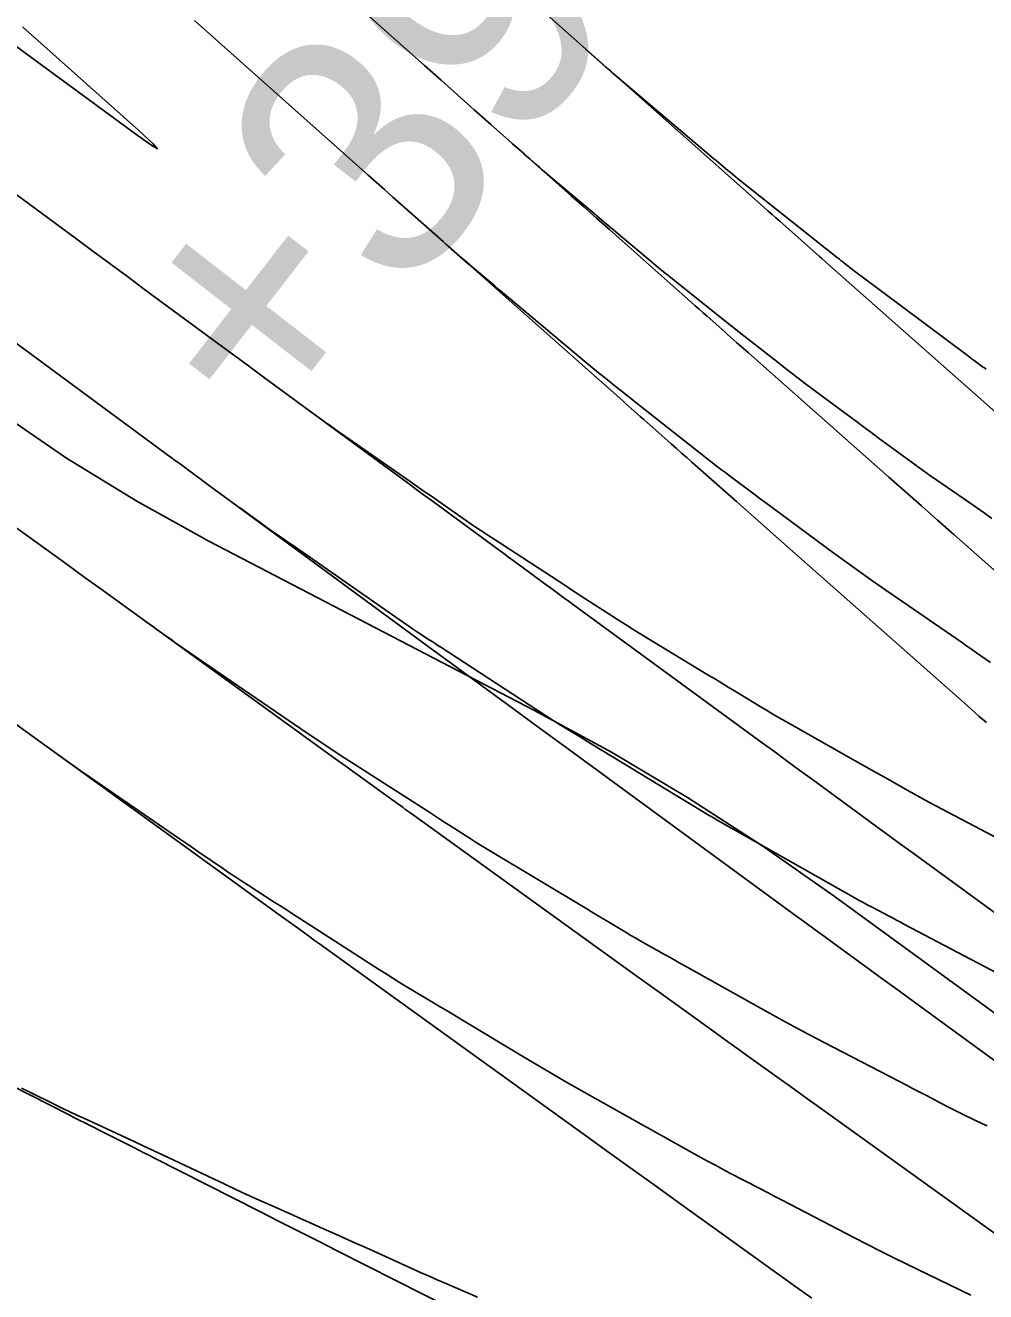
# Model space of a CAD drawing. Extents: x 1005228 to 1008882, y 1883389 to 1885754.
# Drawn here: x 1007556.7 to 1007580.8, y 1884990.81 to 1885022.59 of the extents above; entities that cross this region are included whole.
import ezdxf

# ---------------------------------------------------------------- set-up
doc = ezdxf.new("R2010")
doc.units = 0
for name, color, linetype in [('ATDIMS', 7, 'Continuous'), ('S_BASELINE', 7, 'Continuous'), ('S_BRIDGE', 7, 'Continuous'), ('TSOBSTACLE', 7, 'Continuous')]:
    doc.layers.add(name, color=color, linetype=linetype)

msp = doc.modelspace()

# ---------------------------------------------------------------- linework, layer by layer
at = {"layer": 'ATDIMS'}
for points in [[(1007581.635, 1885008.36), (1007580, 1885009.806), (1007579.591, 1885010.167), (1007579.182, 1885010.529), (1007578.773, 1885010.89), (1007578.365, 1885011.252), (1007575.143, 1885014.1), (1007574.994, 1885014.232), (1007574.845, 1885014.364), (1007574.546, 1885014.628), (1007574.471, 1885014.695), (1007574.397, 1885014.761), (1007574.322, 1885014.827), (1007574.247, 1885014.893), (1007573.805, 1885015.285), (1007573.706, 1885015.373), (1007573.607, 1885015.46), (1007573.509, 1885015.547), (1007573.41, 1885015.635), (1007571.676, 1885017.174), (1007571.354, 1885017.46), (1007571.032, 1885017.745), (1007570.71, 1885018.031), (1007570.388, 1885018.316), (1007568.379, 1885020.099), (1007567.962, 1885020.469), (1007567.545, 1885020.839), (1007567.129, 1885021.209), (1007566.713, 1885021.579), (1007565.048, 1885023.062)], [(1007568.925, 1885019.611), (1007569.195, 1885019.374), (1007569.235, 1885019.338), (1007569.275, 1885019.303), (1007569.315, 1885019.268), (1007569.356, 1885019.233), (1007569.517, 1885019.093), (1007569.557, 1885019.058), (1007569.598, 1885019.023), (1007569.638, 1885018.988), (1007569.679, 1885018.954), (1007570.919, 1885017.903), (1007571.098, 1885017.752), (1007571.276, 1885017.601), (1007571.456, 1885017.45), (1007571.635, 1885017.3), (1007572.352, 1885016.699), (1007572.532, 1885016.549), (1007572.713, 1885016.401), (1007572.894, 1885016.254), (1007573.077, 1885016.107), (1007574.117, 1885015.28), (1007574.296, 1885015.138), (1007574.475, 1885014.996), (1007574.655, 1885014.855), (1007574.834, 1885014.713), (1007575.553, 1885014.149), (1007575.733, 1885014.008), (1007575.914, 1885013.868), (1007576.095, 1885013.73), (1007576.278, 1885013.593), (1007577.369, 1885012.78), (1007577.551, 1885012.644), (1007577.734, 1885012.508), (1007577.917, 1885012.373), (1007578.1, 1885012.238), (1007578.832, 1885011.698), (1007579.016, 1885011.564), (1007579.2, 1885011.431), (1007579.386, 1885011.299), (1007579.573, 1885011.169), (1007580.37, 1885010.619), (1007580.565, 1885010.484), (1007580.76, 1885010.349), (1007580.955, 1885010.214)], [(1007553.457, 1885016.831), (1007560.241, 1885011.828), (1007560.354, 1885011.745), (1007560.467, 1885011.662), (1007560.579, 1885011.579), (1007560.692, 1885011.496), (1007561.256, 1885011.082), (1007561.481, 1885010.916), (1007561.594, 1885010.833), (1007566.934, 1885006.909), (1007567.057, 1885006.819), (1007567.241, 1885006.683), (1007567.302, 1885006.638), (1007568.176, 1885005.997), (1007568.332, 1885005.883), (1007568.488, 1885005.768), (1007568.644, 1885005.654), (1007568.8, 1885005.54), (1007569.591, 1885004.961), (1007569.775, 1885004.826), (1007569.959, 1885004.692), (1007570.143, 1885004.557), (1007570.326, 1885004.422), (1007576.057, 1885000.227), (1007576.288, 1885000.058), (1007576.519, 1884999.889), (1007576.75, 1884999.721), (1007576.981, 1884999.552), (1007577.905, 1884998.878), (1007578.136, 1884998.71), (1007578.367, 1884998.542), (1007578.598, 1884998.373), (1007578.829, 1884998.205), (1007583.997, 1884994.436)], [(1007581.436, 1884998.62), (1007578.763, 1885000.026), (1007578.661, 1885000.079), (1007578.558, 1885000.133), (1007578.456, 1885000.187), (1007578.354, 1885000.24), (1007577.945, 1885000.455), (1007577.843, 1885000.509), (1007577.742, 1885000.564), (1007577.641, 1885000.619), (1007577.54, 1885000.676), (1007574.817, 1885002.217), (1007574.724, 1885002.269), (1007574.631, 1885002.322), (1007574.539, 1885002.374), (1007574.446, 1885002.426), (1007574.075, 1885002.636), (1007573.982, 1885002.689), (1007573.89, 1885002.742), (1007573.798, 1885002.796), (1007573.707, 1885002.851), (1007570.937, 1885004.535), (1007570.854, 1885004.586), (1007570.771, 1885004.636), (1007570.687, 1885004.687), (1007570.604, 1885004.737), (1007570.271, 1885004.939), (1007570.188, 1885004.99), (1007570.106, 1885005.041), (1007570.024, 1885005.093), (1007569.942, 1885005.146), (1007567.127, 1885006.979), (1007567.053, 1885007.027), (1007566.98, 1885007.075), (1007566.906, 1885007.123), (1007566.833, 1885007.17), (1007566.539, 1885007.362), (1007566.465, 1885007.41), (1007566.392, 1885007.458), (1007566.32, 1885007.508), (1007566.247, 1885007.557), (1007563.39, 1885009.547), (1007563.326, 1885009.591), (1007563.262, 1885009.636), (1007563.198, 1885009.68), (1007563.135, 1885009.725), (1007562.879, 1885009.902), (1007562.815, 1885009.946), (1007562.752, 1885009.991), (1007562.689, 1885010.036), (1007562.626, 1885010.082), (1007562.093, 1885010.468), (1007562.04, 1885010.506), (1007561.961, 1885010.563)]]:
    msp.add_lwpolyline(points, dxfattribs=at)
at = {"layer": 'S_BRIDGE'}
msp.add_lwpolyline([(1007556.029, 1885012.891), (1007557.734, 1885011.725), (1007559.493, 1885010.642), (1007561.306, 1885009.643), (1007569.458, 1885005.405), (1007571.408, 1885004.344), (1007573.314, 1885003.212), (1007575.176, 1885002.009), (1007576.994, 1885000.735), (1007587.974, 1884992.729), (1007589.098, 1884991.857), (1007590.164, 1884990.923), (1007591.172, 1884989.927), (1007592.122, 1884988.869), (1007597.167, 1884982.902)], dxfattribs=at)
at = {"layer": 'TSOBSTACLE'}
for points in [[(1007583.137, 1885011.028), (1007576.862, 1885016.576), (1007576.783, 1885016.646), (1007576.683, 1885016.734), (1007576.623, 1885016.787), (1007575.629, 1885017.669), (1007575.533, 1885017.754), (1007575.437, 1885017.839), (1007575.341, 1885017.924), (1007575.245, 1885018.009), (1007574.766, 1885018.434), (1007574.479, 1885018.689), (1007569.717, 1885022.913)], [(1007556.204, 1885022.259), (1007559.467, 1885019.854), (1007559.868, 1885019.568), (1007560.014, 1885019.488), (1007559.906, 1885019.615), (1007559.543, 1885019.948), (1007556.623, 1885022.548)], [(1007580.816, 1885005.089), (1007580.628, 1885005.254), (1007580.441, 1885005.42), (1007580.254, 1885005.585), (1007575.458, 1885009.826), (1007574.999, 1885010.232), (1007574.541, 1885010.637), (1007573.424, 1885011.624), (1007573.295, 1885011.739), (1007573.165, 1885011.853), (1007573.036, 1885011.968), (1007572.907, 1885012.082), (1007572.218, 1885012.691), (1007572.13, 1885012.769), (1007572.042, 1885012.847), (1007571.822, 1885013.042), (1007571.734, 1885013.121), (1007571.69, 1885013.16), (1007567.814, 1885016.599), (1007567.604, 1885016.785), (1007567.393, 1885016.971), (1007567.183, 1885017.158), (1007566.973, 1885017.344), (1007566.133, 1885018.09), (1007565.922, 1885018.276), (1007565.712, 1885018.463), (1007565.503, 1885018.65), (1007565.293, 1885018.836), (1007560.943, 1885022.709)], [(1007580.807, 1885013.958), (1007580.763, 1885013.989), (1007580.72, 1885014.02), (1007580.677, 1885014.052), (1007580.504, 1885014.179), (1007580.461, 1885014.211), (1007580.417, 1885014.243), (1007580.374, 1885014.275), (1007580.331, 1885014.307), (1007577.66, 1885016.299), (1007577.61, 1885016.336), (1007577.561, 1885016.373), (1007577.512, 1885016.411), (1007577.464, 1885016.449), (1007577.27, 1885016.601), (1007577.222, 1885016.639), (1007577.173, 1885016.677), (1007577.125, 1885016.716), (1007577.077, 1885016.754), (1007574.561, 1885018.754), (1007574.502, 1885018.802), (1007574.443, 1885018.85), (1007574.384, 1885018.898), (1007574.326, 1885018.946), (1007574.094, 1885019.141), (1007574.035, 1885019.19), (1007573.977, 1885019.239), (1007573.919, 1885019.288), (1007573.861, 1885019.337), (1007571.44, 1885021.388), (1007571.425, 1885021.401), (1007571.41, 1885021.414), (1007571.395, 1885021.427), (1007571.379, 1885021.44), (1007571.319, 1885021.493), (1007571.289, 1885021.519), (1007571.259, 1885021.545), (1007570.755, 1885021.989)], [(1007555.268, 1885019.223), (1007557.954, 1885017.243), (1007558.389, 1885016.922), (1007558.823, 1885016.602), (1007559.258, 1885016.282), (1007559.692, 1885015.961), (1007561.431, 1885014.679), (1007561.865, 1885014.359), (1007562.3, 1885014.039), (1007562.735, 1885013.719), (1007563.17, 1885013.399), (1007565.684, 1885011.551), (1007565.998, 1885011.32), (1007566.312, 1885011.089), (1007566.626, 1885010.858), (1007566.94, 1885010.628), (1007568.588, 1885009.416), (1007568.706, 1885009.329), (1007568.825, 1885009.242), (1007568.943, 1885009.156), (1007569.061, 1885009.069), (1007569.634, 1885008.648), (1007569.77, 1885008.548), (1007569.907, 1885008.448), (1007570.18, 1885008.247), (1007570.248, 1885008.197), (1007570.316, 1885008.147), (1007570.385, 1885008.097), (1007570.453, 1885008.047), (1007575.187, 1885004.583), (1007575.502, 1885004.352), (1007575.818, 1885004.12), (1007576.134, 1885003.889), (1007576.449, 1885003.658), (1007577.712, 1885002.734), (1007578.028, 1885002.503), (1007578.344, 1885002.272), (1007578.66, 1885002.041), (1007578.976, 1885001.811), (1007583.896, 1884998.223)], [(1007580.915, 1885006.599), (1007580.564, 1885006.843), (1007580.477, 1885006.904), (1007580.389, 1885006.965), (1007580.301, 1885007.026), (1007580.214, 1885007.087), (1007578.294, 1885008.412), (1007577.965, 1885008.641), (1007577.637, 1885008.873), (1007577.312, 1885009.107), (1007576.988, 1885009.344), (1007575.247, 1885010.627), (1007575.149, 1885010.7), (1007575.05, 1885010.773), (1007574.952, 1885010.846), (1007574.853, 1885010.919), (1007574.46, 1885011.213), (1007574.361, 1885011.286), (1007574.264, 1885011.361), (1007574.167, 1885011.436), (1007574.07, 1885011.511), (1007571.977, 1885013.157), (1007571.877, 1885013.236), (1007571.777, 1885013.315), (1007571.677, 1885013.394), (1007571.577, 1885013.473), (1007571.178, 1885013.79), (1007571.079, 1885013.87), (1007570.98, 1885013.95), (1007570.882, 1885014.031), (1007570.784, 1885014.112), (1007568.773, 1885015.796), (1007568.674, 1885015.879), (1007568.575, 1885015.963), (1007568.476, 1885016.046), (1007568.377, 1885016.13), (1007567.918, 1885016.519), (1007567.851, 1885016.575), (1007567.785, 1885016.632), (1007567.72, 1885016.689), (1007567.654, 1885016.745), (1007567.303, 1885017.051), (1007567.282, 1885017.069), (1007567.261, 1885017.087), (1007567.24, 1885017.106), (1007567.22, 1885017.124), (1007567.095, 1885017.234)], [(1007563.791, 1885012.941), (1007564.161, 1885012.674), (1007564.242, 1885012.615), (1007564.322, 1885012.557), (1007564.483, 1885012.44), (1007564.524, 1885012.411), (1007564.564, 1885012.382), (1007564.605, 1885012.353), (1007564.646, 1885012.325), (1007566.355, 1885011.138), (1007566.532, 1885011.015), (1007566.709, 1885010.892), (1007566.886, 1885010.769), (1007567.062, 1885010.646), (1007567.769, 1885010.154), (1007567.947, 1885010.031), (1007568.125, 1885009.91), (1007568.304, 1885009.791), (1007568.484, 1885009.673), (1007570.066, 1885008.645), (1007570.235, 1885008.535), (1007570.404, 1885008.425), (1007570.573, 1885008.316), (1007570.741, 1885008.206), (1007571.416, 1885007.766), (1007571.586, 1885007.657), (1007571.756, 1885007.549), (1007571.927, 1885007.443), (1007572.098, 1885007.337), (1007573.853, 1885006.273), (1007574.013, 1885006.176), (1007574.173, 1885006.079), (1007574.333, 1885005.982), (1007574.493, 1885005.884), (1007575.134, 1885005.495), (1007575.294, 1885005.399), (1007575.455, 1885005.303), (1007575.617, 1885005.209), (1007575.78, 1885005.117), (1007577.713, 1885004.025), (1007577.864, 1885003.94), (1007578.014, 1885003.855), (1007578.165, 1885003.77), (1007578.316, 1885003.684), (1007578.918, 1885003.343), (1007579.069, 1885003.259), (1007579.221, 1885003.175), (1007579.373, 1885003.093), (1007579.526, 1885003.012), (1007581.643, 1885001.901)], [(1007582.064, 1884991.528), (1007576.557, 1884995.481), (1007576.336, 1884995.64), (1007576.116, 1884995.798), (1007575.896, 1884995.956), (1007575.676, 1884996.114), (1007574.795, 1884996.747), (1007574.574, 1884996.905), (1007574.354, 1884997.063), (1007574.134, 1884997.221), (1007573.914, 1884997.38), (1007572.719, 1884998.241), (1007572.018, 1884998.746), (1007566.368, 1885002.817), (1007566.32, 1885002.852), (1007566.272, 1885002.886), (1007566.224, 1885002.921), (1007566.176, 1885002.956), (1007565.84, 1885003.199), (1007565.05, 1885003.77), (1007564.91, 1885003.87), (1007564.77, 1885003.971), (1007564.631, 1885004.072), (1007564.491, 1885004.173), (1007560.48, 1885007.075), (1007560.024, 1885007.405), (1007559.568, 1885007.735), (1007558.656, 1885008.395), (1007558.428, 1885008.56), (1007558.2, 1885008.725), (1007557.972, 1885008.89), (1007557.745, 1885009.055), (1007556.428, 1885010.011)], [(1007559.708, 1885007.634), (1007559.886, 1885007.506), (1007559.946, 1885007.464), (1007560.005, 1885007.421), (1007560.379, 1885007.155), (1007560.452, 1885007.103), (1007560.524, 1885007.052), (1007560.597, 1885007.002), (1007560.67, 1885006.951), (1007561.329, 1885006.498), (1007561.463, 1885006.406), (1007561.598, 1885006.313), (1007561.732, 1885006.221), (1007561.866, 1885006.129), (1007563.612, 1885004.934), (1007563.949, 1885004.706), (1007564.287, 1885004.48), (1007564.627, 1885004.256), (1007564.968, 1885004.035), (1007566.847, 1885002.831), (1007566.974, 1885002.75), (1007567.101, 1885002.668), (1007567.227, 1885002.587), (1007567.354, 1885002.505), (1007567.861, 1885002.178), (1007567.989, 1885002.097), (1007568.116, 1885002.017), (1007568.245, 1885001.938), (1007568.374, 1885001.86), (1007570.784, 1885000.416), (1007570.908, 1885000.342), (1007571.031, 1885000.268), (1007571.154, 1885000.194), (1007571.277, 1885000.12), (1007571.775, 1884999.821), (1007571.896, 1884999.749), (1007572.017, 1884999.678), (1007572.139, 1884999.607), (1007572.262, 1884999.538), (1007572.753, 1884999.263), (1007572.876, 1884999.194), (1007572.998, 1884999.125), (1007573.121, 1884999.057), (1007573.244, 1884998.988), (1007575.237, 1884997.875), (1007575.611, 1884997.668), (1007575.986, 1884997.464), (1007576.363, 1884997.263), (1007576.742, 1884997.064), (1007578.842, 1884995.973), (1007578.959, 1884995.912), (1007579.076, 1884995.851), (1007579.193, 1884995.79), (1007579.31, 1884995.729), (1007579.782, 1884995.483), (1007579.897, 1884995.424), (1007580.013, 1884995.365), (1007580.13, 1884995.307), (1007580.246, 1884995.25), (1007580.714, 1884995.024), (1007580.831, 1884994.968)], [(1007556.306, 1885005.161), (1007556.855, 1885004.763), (1007559.604, 1885002.774), (1007560.149, 1885002.38), (1007560.695, 1885001.985), (1007562.203, 1885000.894), (1007562.331, 1885000.801), (1007562.46, 1885000.708), (1007562.845, 1885000.43), (1007562.974, 1885000.337), (1007563.587, 1884999.894), (1007563.711, 1884999.804), (1007563.835, 1884999.715), (1007563.958, 1884999.626), (1007564.082, 1884999.537), (1007566.356, 1884997.898), (1007567.076, 1884997.379), (1007567.437, 1884997.12), (1007570.696, 1884994.771), (1007571.309, 1884994.329), (1007571.922, 1884993.888), (1007572.536, 1884993.447), (1007573.149, 1884993.007), (1007576.034, 1884990.935), (1007576.432, 1884990.649)], [(1007580.423, 1884990.725), (1007578.822, 1884991.498), (1007578.491, 1884991.66), (1007578.161, 1884991.824), (1007577.833, 1884991.99), (1007577.506, 1884992.159), (1007575.878, 1884993.008), (1007575.692, 1884993.105), (1007575.505, 1884993.202), (1007575.319, 1884993.299), (1007575.132, 1884993.396), (1007574.378, 1884993.788), (1007574.196, 1884993.883), (1007574.014, 1884993.981), (1007573.833, 1884994.079), (1007573.652, 1884994.179), (1007572.932, 1884994.581), (1007572.752, 1884994.682), (1007572.572, 1884994.782), (1007572.392, 1884994.883), (1007572.212, 1884994.984), (1007570.591, 1884995.892), (1007570.261, 1884996.079), (1007569.933, 1884996.268), (1007569.607, 1884996.459), (1007569.282, 1884996.653), (1007567.622, 1884997.651), (1007567.451, 1884997.754), (1007567.281, 1884997.856), (1007567.11, 1884997.958), (1007566.94, 1884998.06), (1007566.258, 1884998.469), (1007566.088, 1884998.572), (1007565.918, 1884998.676), (1007565.75, 1884998.782), (1007565.582, 1884998.889), (1007563.59, 1885000.172), (1007563.428, 1885000.276), (1007563.267, 1885000.379), (1007563.105, 1885000.483), (1007562.944, 1885000.587), (1007562.289, 1885001.007), (1007562.132, 1885001.108), (1007561.976, 1885001.21), (1007561.821, 1885001.314), (1007561.667, 1885001.419), (1007561.051, 1885001.841), (1007560.897, 1885001.946), (1007560.743, 1885002.052), (1007560.589, 1885002.157), (1007560.435, 1885002.263), (1007558.173, 1885003.819), (1007558.141, 1885003.841), (1007558.108, 1885003.864), (1007558.075, 1885003.887), (1007558.043, 1885003.91), (1007557.913, 1885004.002), (1007557.849, 1885004.049), (1007557.784, 1885004.095), (1007557.268, 1885004.464)], [(1007556.316, 1884995.999), (1007557.815, 1884995.236), (1007557.9, 1884995.193), (1007557.984, 1884995.15), (1007558.069, 1884995.107), (1007558.154, 1884995.064), (1007558.832, 1884994.721), (1007559.417, 1884994.424), (1007559.543, 1884994.36), (1007559.669, 1884994.296), (1007559.795, 1884994.232), (1007559.921, 1884994.169), (1007562.581, 1884992.821), (1007563.067, 1884992.575), (1007563.552, 1884992.329), (1007564.038, 1884992.084), (1007564.523, 1884991.838), (1007567.431, 1884990.366)], [(1007556.599, 1884995.913), (1007556.773, 1884995.829), (1007557.468, 1884995.492), (1007557.642, 1884995.408), (1007557.817, 1884995.325), (1007557.992, 1884995.243), (1007558.167, 1884995.161), (1007559.21, 1884994.677), (1007559.442, 1884994.569), (1007559.674, 1884994.461), (1007559.906, 1884994.352), (1007560.138, 1884994.243), (1007561.704, 1884993.505), (1007562.014, 1884993.36), (1007562.326, 1884993.216), (1007562.638, 1884993.075), (1007562.951, 1884992.935), (1007564.329, 1884992.322), (1007564.58, 1884992.21), (1007564.83, 1884992.098), (1007565.081, 1884991.986), (1007565.332, 1884991.873), (1007566.434, 1884991.377), (1007566.634, 1884991.287), (1007566.835, 1884991.198), (1007567.036, 1884991.11), (1007567.237, 1884991.023), (1007568.044, 1884990.675)]]:
    msp.add_lwpolyline(points, dxfattribs=at)

# ---------------------------------------------------------------- texts
at = {"layer": 'S_BASELINE'}
msp.add_text('+39', height=6.2498, rotation=52.2398, dxfattribs=at).set_placement((1007563.201, 1885011.729))

doc.saveas('drawing.dxf')
